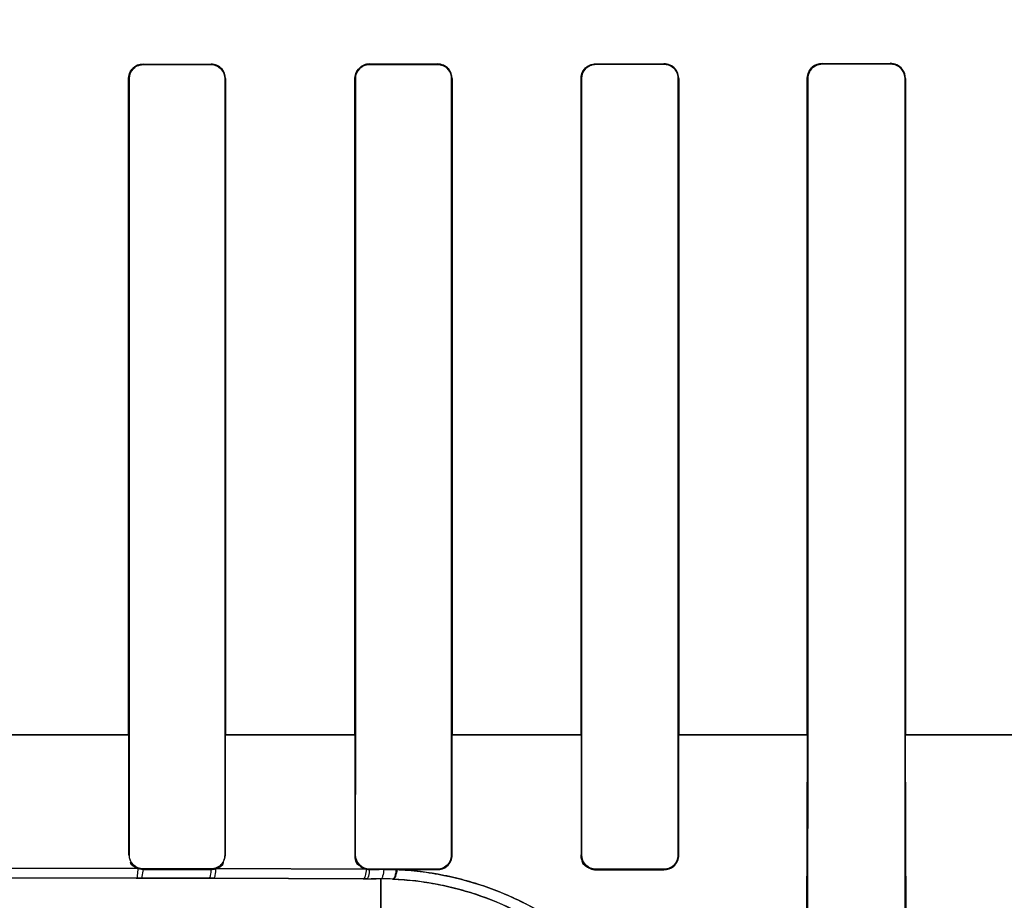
# Model space of a CAD drawing. Header units: millimetres. Extents: x 0 to 297, y 0 to 210.
# Tile 424 of 499: x 242.581 to 242.733, y 157.136 to 157.272. Entities that reach past the tile are written whole.
import ezdxf

# ---------------------------------------------------------------- set-up
doc = ezdxf.new("R2010")
doc.units = ezdxf.units.MM
doc.header["$LTSCALE"] = 16.335
doc.layers.get('0').update_dxf_attribs({"linetype": 'CONTINUOUS'})
for name, color, linetype in [('AXES_REF', 7, 'CONTINUOUS'), ('INTFCLR_1', 7, 'CONTINUOUS'), ('INTFCLR_72935', 7, 'CONTINUOUS')]:
    doc.layers.add(name, color=color, linetype=linetype)

msp = doc.modelspace()

# ---------------------------------------------------------------- linework, layer by layer
at = {"color": 7, "linetype": 'Continuous'}
for radius in [6.787079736, 6.7865, 6.743039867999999]:
    msp.add_circle((241.4889109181, 154.7114647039), radius, dxfattribs=at)
for radius, start, end in [(6.72, 278.2771290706, 261.7228709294), (6.874, 113.0826918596, 346.8308908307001)]:
    msp.add_arc((241.4889109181, 154.7114647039), radius, start, end, dxfattribs=at)
at = {"layer": 'AXES_REF', "color": 9, "linetype": 'Continuous'}
msp.add_circle((241.4889109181, 154.7114647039), 4.150003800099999, dxfattribs=at)
msp.add_arc((241.4889109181, 154.7114647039), 6.191158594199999, 94.4118118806, 85.5881881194, dxfattribs=at)
at = {"layer": 'INTFCLR_1', "color": 9, "linetype": 'Continuous'}
for p, q in [((242.6003566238, 157.2651171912), (242.6003566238, 157.2651910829)), ((242.6108566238, 157.2651964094), (242.6108566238, 157.2651222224)), ((242.6353566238, 157.2651379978), (242.6353566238, 157.2652131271)), ((242.6458566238, 157.2652221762), (242.6458566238, 157.2651465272)), ((242.6703566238, 157.2651707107), (242.6703566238, 157.2652478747)), ((242.6808566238, 157.2652609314), (242.6808566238, 157.265182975)), ((242.7053566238, 157.2652162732), (242.7053566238, 157.2652964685)), ((242.7158566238, 157.2653139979), (242.7158566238, 157.2652326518)), ((242.5981212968, 157.2629547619), (242.5981951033, 157.2629547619)), ((242.6130252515, 157.2629547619), (242.6130995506, 157.2629547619)), ((242.6331000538, 157.2629547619), (242.6331750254, 157.2629547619)), ((242.6480503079, 157.2629547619), (242.6481261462, 157.2629547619)), ((242.6680661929, 157.2629547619), (242.6681431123, 157.2629547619)), ((242.6830875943, 157.2629547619), (242.6831658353, 157.2629547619)), ((242.7030186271, 157.2629547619), (242.7030984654, 157.2629547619)), ((242.7181382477, 157.2629547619), (242.7182200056, 157.2629547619)), ((242.5780079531, 157.1614532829), (242.5981975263, 157.1614532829)), ((242.6130278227, 157.1614532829), (242.6331745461, 157.1614532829)), ((242.6480499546, 157.1614532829), (242.6681431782, 157.1614532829)), ((242.6830875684, 157.1614532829), (242.703098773, 157.1614532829)), ((242.7181405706, 157.1614532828), (242.7380433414, 157.1614532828)), ((242.5981883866, 157.142899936), (242.5981124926, 157.142899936)), ((242.6131084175, 157.142899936), (242.6130320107, 157.142899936)), ((242.6331682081, 157.142899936), (242.6330911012, 157.142899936)), ((242.6481352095, 157.142899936), (242.6480571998, 157.142899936)), ((242.6681361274, 157.142899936), (242.6680569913, 157.142899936)), ((242.6831752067, 157.142899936), (242.6830946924, 157.142899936)), ((242.5766111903, 157.1393620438), (242.5992908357, 157.1393233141)), ((242.5995482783, 157.140803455), (242.5767422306, 157.1408433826)), ((242.6003566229, 157.1406524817), (242.6001015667, 157.1393215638)), ((242.6003566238, 157.1406524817), (242.6003566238, 157.1407290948)), ((242.6108566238, 157.1407240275), (242.6108566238, 157.1406471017)), ((242.6348453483, 157.1406890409), (242.6115963, 157.140771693)), ((242.6353566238, 157.1406302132), (242.6353566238, 157.1407081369)), ((242.6458566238, 157.1406995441), (242.6458566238, 157.1406210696)), ((242.6703566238, 157.140595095), (242.6703566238, 157.140675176)), ((242.6808566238, 157.1406628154), (242.6808566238, 157.1405818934)), ((242.5992908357, 157.1393233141), (242.6001015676, 157.1393215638)), ((242.6001015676, 157.1393215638), (242.6105435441, 157.1392946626)), ((242.6105435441, 157.1392946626), (242.6112721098, 157.1392925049)), ((242.6112721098, 157.1392925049), (242.6343924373, 157.1392123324)), ((242.6343924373, 157.1392123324), (242.634905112, 157.1392102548)), ((242.634905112, 157.1392102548), (242.6363731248, 157.1392041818)), ((242.6371066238, 157.1318571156), (242.6371066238, 157.1392011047))]:
    msp.add_line(p, q, dxfattribs=at)
at = {"layer": 'INTFCLR_1', "color": 6, "linetype": 'Continuous'}
for p, q in [((242.5981212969, 157.2629547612), (242.5981212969, 157.1614547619)), ((242.5981951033, 157.2629547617), (242.5981951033, 157.1614547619)), ((242.6130252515, 157.1614547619), (242.6130252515, 157.2629547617)), ((242.6130995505, 157.1614547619), (242.6130995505, 157.2629547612)), ((242.6331000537, 157.2629547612), (242.6331000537, 157.1614547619)), ((242.6331750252, 157.2629547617), (242.6331750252, 157.1614547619)), ((242.648050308, 157.1614547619), (242.648050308, 157.2629547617)), ((242.6481261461, 157.1614547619), (242.6481261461, 157.2629547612)), ((242.6680661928, 157.2629547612), (242.6680661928, 157.1614547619)), ((242.6681431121, 157.2629547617), (242.6681431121, 157.1614547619)), ((242.6830875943, 157.1614547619), (242.6830875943, 157.2629547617)), ((242.6831658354, 157.1614547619), (242.6831658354, 157.2629547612)), ((242.7030186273, 157.2629547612), (242.7030186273, 157.1614547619)), ((242.7030984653, 157.2629547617), (242.7030984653, 157.1614547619)), ((242.7181382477, 157.1614547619), (242.7181382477, 157.2629547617)), ((242.7182200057, 157.1614547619), (242.7182200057, 157.2629547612)), ((242.5981212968, 157.161454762), (242.5981124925, 157.142899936)), ((242.5981951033, 157.161454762), (242.5981883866, 157.142899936)), ((242.6130320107, 157.142899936), (242.6130252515, 157.161454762)), ((242.6131084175, 157.142899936), (242.6130995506, 157.161454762)), ((242.6331000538, 157.161454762), (242.6330911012, 157.142899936)), ((242.6331750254, 157.161454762), (242.6331682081, 157.142899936)), ((242.6480571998, 157.142899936), (242.6480503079, 157.161454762)), ((242.6481352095, 157.142899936), (242.6481261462, 157.161454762)), ((242.6680661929, 157.161454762), (242.6680569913, 157.142899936)), ((242.6681431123, 157.161454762), (242.6681361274, 157.142899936)), ((242.6830946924, 157.142899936), (242.6830875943, 157.161454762)), ((242.6831752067, 157.142899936), (242.6831658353, 157.161454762)), ((242.7030186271, 157.1614547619), (242.7028317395, 157.0949547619)), ((242.7030984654, 157.1614547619), (242.7029884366, 157.0949547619)), ((242.7182509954, 157.0949547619), (242.7181382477, 157.1614547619)), ((242.7184126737, 157.0949547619), (242.7182200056, 157.1614547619)), ((242.6003566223, 157.1406524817), (242.599548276, 157.1408034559)), ((242.6003566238, 157.1407290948), (242.6108566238, 157.1407240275)), ((242.6108566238, 157.1406471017), (242.6003566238, 157.1406524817)), ((242.6353566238, 157.1407081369), (242.6458566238, 157.1406995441)), ((242.6375708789, 157.1406283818), (242.6360950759, 157.1406296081)), ((242.6395938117, 157.1406266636), (242.6382455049, 157.1406278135)), ((242.6458566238, 157.1406210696), (242.6395938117, 157.1406266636)), ((242.6703566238, 157.140675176), (242.6808566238, 157.1406628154)), ((242.6703566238, 157.140595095), (242.6808566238, 157.1405818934))]:
    msp.add_line(p, q, dxfattribs=at)
at = {"layer": 'INTFCLR_1', "color": 7, "linetype": 'Continuous'}
msp.add_lwpolyline([(242.6703566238, 157.140595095), (242.6702566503, 157.1405973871), (242.6701567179, 157.1406040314), (242.6700570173, 157.1406150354), (242.6699578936, 157.1406303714), (242.6698593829, 157.1406500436), (242.6697612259, 157.140674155), (242.6696634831, 157.1407027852), (242.6695665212, 157.1407359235), (242.6694705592, 157.1407735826)], dxfattribs=at)
at = {"layer": 'INTFCLR_1', "color": 6, "linetype": 'Continuous'}
for centre, radius, start, end in [((242.6108552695, 157.1429131), 0.0022659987, 270.0341582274, 289.0880984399), ((242.6353593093, 157.1429047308), 0.0022745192, 256.9404696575, 269.9323622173)]:
    msp.add_arc(centre, radius, start, end, dxfattribs=at)
at = {"layer": 'INTFCLR_1', "color": 9, "linetype": 'Continuous'}
msp.add_arc((242.6368979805, 157.0918564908), 0.0473450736, 87.4188887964, 89.747508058, dxfattribs=at)
at = {"layer": 'INTFCLR_1', "color": 6, "linetype": 'Continuous'}
for centre, major_axis, ratio, start_param, end_param in [((242.5531066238, 157.266454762), (0.3650864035, 0), 0.0034906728, -1.4410108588, -1.4119473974), ((242.5531066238, 157.266454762), (0.3860864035, 0), 0.0034906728, -1.4481068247, -1.4206549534), ((242.5531066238, 157.2664547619), (0.3650864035, 0), 0.0034906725, -1.3435565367, -1.313931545), ((242.5531066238, 157.2664547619), (0.3860864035, 0), 0.0034906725, -1.3561158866, -1.328192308), ((242.5531066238, 157.2664547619), (0.3650864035, 0), 0.0034906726, -1.2438455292, -1.2133136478), ((242.5531066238, 157.2664547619), (0.3860864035, 0), 0.0034906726, -1.2622347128, -1.2335556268), ((242.5531066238, 157.2664547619), (0.3650864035, 0), 0.0034906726, -1.140627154, -1.1087454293), ((242.5531066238, 157.2664547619), (0.3860864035, 0), 0.0034906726, -1.165444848, -1.1356558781)]:
    msp.add_ellipse(centre, major_axis=major_axis, ratio=ratio, start_param=start_param, end_param=end_param, dxfattribs=at)
for points, knots in [([(242.5981212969, 157.2629547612), (242.5981212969, 157.2634739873), (242.5985397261, 157.2646528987), (242.599735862, 157.2651907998), (242.6003566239, 157.2651910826)], [0, 0, 0, 0, 0.4554662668, 1, 1, 1, 1]), ([(242.6003566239, 157.265117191), (242.5998027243, 157.2651169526), (242.598653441, 157.2646526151), (242.5981951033, 157.2635039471), (242.5981951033, 157.2629547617)], [0, 0, 0, 0, 0.5021368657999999, 1, 1, 1, 1]), ([(242.6130995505, 157.2629547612), (242.6130995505, 157.2635251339), (242.6126229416, 157.2647167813), (242.6114304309, 157.2651967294), (242.6108566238, 157.2651964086)], [0, 0, 0, 0, 0.4984991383, 1, 1, 1, 1]), ([(242.6130252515, 157.2629547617), (242.6130252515, 157.2634564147), (242.6126212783, 157.2645993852), (242.6114604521, 157.2651225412), (242.6108566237, 157.2651222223)], [0, 0, 0, 0, 0.4537868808, 1, 1, 1, 1]), ([(242.6331000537, 157.2629547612), (242.6331000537, 157.2634725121), (242.6335152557, 157.2646614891), (242.6347236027, 157.2652126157), (242.6353566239, 157.2652131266)], [0, 0, 0, 0, 0.449916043, 1, 1, 1, 1]), ([(242.6353566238, 157.2651379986), (242.6347945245, 157.2651375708), (242.6336340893, 157.264665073), (242.6331750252, 157.263506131), (242.6331750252, 157.2629547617)], [0, 0, 0, 0, 0.5048183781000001, 1, 1, 1, 1]), ([(242.6481261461, 157.2629547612), (242.6481261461, 157.2634659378), (242.6477181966, 157.2646590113), (242.6465016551, 157.2652227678), (242.645856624, 157.2652221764)], [0, 0, 0, 0, 0.4421147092, 1, 1, 1, 1]), ([(242.648050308, 157.2629547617), (242.648050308, 157.2634573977), (242.6476468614, 157.2646124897), (242.6464719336, 157.2651470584), (242.645856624, 157.2651465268)], [0, 0, 0, 0, 0.4496067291, 1, 1, 1, 1]), ([(242.6680661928, 157.2629547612), (242.6680661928, 157.2634741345), (242.6684807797, 157.2646798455), (242.6697080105, 157.2652471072), (242.6703566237, 157.265247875)], [0, 0, 0, 0, 0.4446739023, 1, 1, 1, 1]), ([(242.6703566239, 157.2651707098), (242.6697813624, 157.2651700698), (242.6686031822, 157.2646845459), (242.6681431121, 157.2635093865), (242.6681431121, 157.2629547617)], [0, 0, 0, 0, 0.5091323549, 1, 1, 1, 1]), ([(242.6831658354, 157.2629547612), (242.6831658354, 157.2634683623), (242.6827576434, 157.264680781), (242.6815189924, 157.2652617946), (242.6808566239, 157.2652609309)], [0, 0, 0, 0, 0.4367466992, 1, 1, 1, 1]), ([(242.6830875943, 157.2629547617), (242.6830875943, 157.2634524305), (242.6826916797, 157.2646241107), (242.6814951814, 157.2651837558), (242.6808566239, 157.2651829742)], [0, 0, 0, 0, 0.4380012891, 1, 1, 1, 1]), ([(242.705356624, 157.2652964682), (242.7048032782, 157.265295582), (242.7035685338, 157.2648449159), (242.7030186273, 157.2635945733), (242.7030186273, 157.2629547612)], [0, 0, 0, 0, 0.4637660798, 1, 1, 1, 1]), ([(242.705356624, 157.2652162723), (242.7049042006, 157.2652155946), (242.7037285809, 157.2648681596), (242.7030984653, 157.2636507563), (242.7030984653, 157.2629547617)], [0, 0, 0, 0, 0.3939538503, 1, 1, 1, 1]), ([(242.7182200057, 157.2629547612), (242.7182200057, 157.2634711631), (242.7178119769, 157.26470988), (242.7165431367, 157.265315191), (242.7158566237, 157.2653139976)], [0, 0, 0, 0, 0.4292917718, 1, 1, 1, 1]), ([(242.7181382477, 157.2629547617), (242.7181382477, 157.2634558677), (242.7177416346, 157.2646523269), (242.7165169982, 157.2652337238), (242.7158566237, 157.2652326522)], [0, 0, 0, 0, 0.4314369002, 1, 1, 1, 1]), ([(242.5981883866, 157.142899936), (242.5981879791, 157.1423430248), (242.5986540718, 157.1411888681), (242.5998065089, 157.1407293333), (242.6003566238, 157.1407290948)], [0, 0, 0, 0, 0.5030696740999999, 1, 1, 1, 1]), ([(242.6108566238, 157.1407240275), (242.6113522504, 157.1407237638), (242.6124980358, 157.1411201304), (242.6130324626, 157.1422863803), (242.6130320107, 157.142899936)], [0, 0, 0, 0, 0.4468395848, 1, 1, 1, 1]), ([(242.6331682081, 157.142899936), (242.6331677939, 157.1423424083), (242.6336327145, 157.1411781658), (242.6347966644, 157.1407085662), (242.6353566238, 157.1407081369)], [0, 0, 0, 0, 0.4989120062, 1, 1, 1, 1]), ([(242.6458566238, 157.1406995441), (242.6463614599, 157.1406991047), (242.6475212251, 157.141103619), (242.6480576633, 157.1422827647), (242.6480571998, 157.142899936)], [0, 0, 0, 0, 0.4499400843, 1, 1, 1, 1]), ([(242.6458566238, 157.1406210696), (242.6463771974, 157.1406205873), (242.6475778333, 157.141037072), (242.6481358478, 157.1422586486), (242.6481352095, 157.142899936)], [0, 0, 0, 0, 0.4480514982, 1, 1, 1, 1]), ([(242.6681361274, 157.142899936), (242.6681357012, 157.1423399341), (242.668600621, 157.1411594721), (242.6697825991, 157.1406758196), (242.6703566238, 157.140675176)], [0, 0, 0, 0, 0.4938171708, 1, 1, 1, 1]), ([(242.6808566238, 157.1406628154), (242.6813765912, 157.140662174), (242.6825574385, 157.1410805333), (242.683095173, 157.1422787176), (242.6830946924, 157.142899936)], [0, 0, 0, 0, 0.4556379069, 1, 1, 1, 1]), ([(242.6808566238, 157.1405818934), (242.6813938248, 157.1405811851), (242.6826170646, 157.1410129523), (242.6831758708, 157.1422547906), (242.6831752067, 157.142899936)], [0, 0, 0, 0, 0.4543516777, 1, 1, 1, 1])]:
    msp.add_open_spline(points, degree=3, knots=knots, dxfattribs=at)
for points in [[(242.6330911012, 157.142899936), (242.6330905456, 157.1423347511), (242.6331729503, 157.14145463), (242.6337234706, 157.1413267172)], [(242.5995482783, 157.140803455), (242.5990897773, 157.1409806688), (242.5984231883, 157.1412657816), (242.5984236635, 157.1417573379)], [(242.6115963, 157.140771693), (242.6120818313, 157.1409403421), (242.6127919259, 157.141232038), (242.6127914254, 157.1417460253)]]:
    msp.add_open_spline(points, degree=3, dxfattribs=at)
at = {"layer": 'INTFCLR_1', "color": 7, "linetype": 'Continuous'}
msp.add_open_spline([(242.6680569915, 157.142899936), (242.6680553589, 157.1423189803), (242.6685392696, 157.1410963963), (242.6697629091, 157.1405948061), (242.6703566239, 157.1405950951)], degree=3, knots=[0, 0, 0, 0, 0.4945700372, 1, 1, 1, 1], dxfattribs=at)
msp.add_open_spline([(242.6694705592, 157.1407735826), (242.6689334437, 157.1409983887), (242.6682348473, 157.141426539), (242.6682354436, 157.1420088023)], degree=3, dxfattribs=at)
at = {"layer": 'INTFCLR_1', "color": 9, "linetype": 'Continuous'}
for points, knots in [([(242.599548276, 157.1408034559), (242.5995333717, 157.1404491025), (242.5994443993, 157.140069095), (242.5994394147, 157.139343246), (242.5992908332, 157.1393233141)], [0, 0, 0, 0, 0.7028960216, 1, 1, 1, 1]), ([(242.6108566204, 157.1406471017), (242.6108358, 157.1403213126), (242.6107654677, 157.1399566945), (242.6106844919, 157.1393097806), (242.610543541, 157.1392946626)], [0, 0, 0, 0, 0.6972332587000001, 1, 1, 1, 1]), ([(242.6115962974, 157.140771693), (242.6115774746, 157.1404168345), (242.6115017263, 157.1400216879), (242.6114264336, 157.1393088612), (242.6112721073, 157.1392925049)], [0, 0, 0, 0, 0.6960312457, 1, 1, 1, 1]), ([(242.6348453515, 157.1406890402), (242.6348188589, 157.140332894), (242.6347563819, 157.1398993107), (242.6345599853, 157.1392248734), (242.6343924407, 157.1392123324)], [0, 0, 0, 0, 0.6800622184, 1, 1, 1, 1]), ([(242.6353566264, 157.1406302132), (242.6353284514, 157.1402869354), (242.6352668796, 157.1398659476), (242.635067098, 157.1392222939), (242.6349051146, 157.1392102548)], [0, 0, 0, 0, 0.6795377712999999, 1, 1, 1, 1]), ([(242.6375708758, 157.1406283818), (242.6375421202, 157.1402832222), (242.63748067, 157.1398564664), (242.6372707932, 157.1392129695), (242.6371066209, 157.1392011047)], [0, 0, 0, 0, 0.6778576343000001, 1, 1, 1, 1]), ([(242.6395938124, 157.1406266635), (242.6395503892, 157.1402670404), (242.6394703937, 157.1398153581), (242.6392057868, 157.1391582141), (242.6390301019, 157.1391535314)], [0, 0, 0, 0, 0.6733216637, 1, 1, 1, 1]), ([(242.6854020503, 157.0914547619), (242.6854889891, 157.0914547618), (242.6856310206, 157.0918170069), (242.6857222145, 157.0923681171), (242.6858177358, 157.0934190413), (242.6858398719, 157.0950381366), (242.6857234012, 157.0974023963), (242.6853301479, 157.1005270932), (242.684712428, 157.1034972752), (242.683983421, 157.1061345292), (242.6830097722, 157.1091040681), (242.681387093, 157.1130178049), (242.6794882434, 157.1164888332), (242.6779822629, 157.1188328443), (242.6768660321, 157.1204614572), (242.6747083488, 157.1233198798), (242.6718800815, 157.1264100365), (242.6691067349, 157.1289044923), (242.6673956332, 157.1302946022), (242.6646883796, 157.1323443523), (242.6602780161, 157.1351157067), (242.6549316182, 157.1374934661), (242.6503957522, 157.1389407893), (242.6456750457, 157.1400692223), (242.6420348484, 157.1405143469), (242.6395938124, 157.1406266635)], [0, 0, 0, 0, 0.0034869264, 0.0118307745, 0.0253688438, 0.0441600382, 0.07750976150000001, 0.1198274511, 0.1705089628, 0.1989804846, 0.2295433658, 0.2958034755, 0.3685983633, 0.3878553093, 0.4075401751, 0.4477747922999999, 0.5314248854, 0.5750130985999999, 0.5972913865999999, 0.6198277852, 0.7111936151, 0.8054544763, 0.8536491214, 0.9019916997, 1, 1, 1, 1]), ([(242.6833043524, 157.093463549), (242.6833745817, 157.0934650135), (242.6834153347, 157.0938349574), (242.6834889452, 157.0943002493), (242.6835046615, 157.095295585), (242.6834657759, 157.0972481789), (242.6831205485, 157.1006330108), (242.6823775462, 157.1041525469), (242.6815032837, 157.1070971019), (242.6805424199, 157.1098568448), (242.6789593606, 157.1134952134), (242.6771259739, 157.1167180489), (242.6756775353, 157.1188944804), (242.6746040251, 157.1204083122), (242.6725305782, 157.1230674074), (242.6698216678, 157.1259389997), (242.6671726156, 157.128255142), (242.6655382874, 157.1295467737), (242.6629499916, 157.1314539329), (242.6587370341, 157.1340316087), (242.6536423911, 157.1362399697), (242.6493212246, 157.1375850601), (242.6448217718, 157.1386347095), (242.6413551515, 157.1390487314), (242.6390301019, 157.1391535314)], [0, 0, 0, 0, 0.0029920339, 0.0110782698, 0.024380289, 0.0429061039, 0.0957357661, 0.1679168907, 0.1961583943, 0.2264889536, 0.2923559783, 0.3648565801, 0.3840566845, 0.4037051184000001, 0.443891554, 0.5276121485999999, 0.5713225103, 0.5936852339, 0.6163225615, 0.7082527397, 0.8033240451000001, 0.8520017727, 0.9008650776, 1, 1, 1, 1])]:
    msp.add_open_spline(points, degree=3, knots=knots, dxfattribs=at)
at = {"layer": 'INTFCLR_72935', "color": 9, "linetype": 'Continuous'}
for p, q in [((242.6003566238, 157.2651910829), (242.6003566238, 157.2651171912)), ((242.6108566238, 157.2651222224), (242.6108566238, 157.2651964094)), ((242.6353566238, 157.2652131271), (242.6353566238, 157.2651379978)), ((242.6458566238, 157.2651465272), (242.6458566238, 157.2652221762)), ((242.6703566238, 157.2652478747), (242.6703566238, 157.2651707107)), ((242.6808566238, 157.265182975), (242.6808566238, 157.2652609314)), ((242.7053566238, 157.2652964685), (242.7053566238, 157.2652162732)), ((242.7158566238, 157.2652326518), (242.7158566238, 157.2653139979)), ((242.5981951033, 157.2629547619), (242.5981212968, 157.2629547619)), ((242.6130995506, 157.2629547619), (242.6130252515, 157.2629547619)), ((242.6331750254, 157.2629547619), (242.6331000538, 157.2629547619)), ((242.6481261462, 157.2629547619), (242.6480503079, 157.2629547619)), ((242.6681431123, 157.2629547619), (242.6680661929, 157.2629547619)), ((242.6831658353, 157.2629547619), (242.6830875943, 157.2629547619)), ((242.7030984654, 157.2629547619), (242.7030186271, 157.2629547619)), ((242.7182200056, 157.2629547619), (242.7181382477, 157.2629547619)), ((242.5981983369, 157.1614532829), (242.5780083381, 157.1614532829)), ((242.6331744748, 157.1614532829), (242.6130264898, 157.1614532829)), ((242.6681432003, 157.1614532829), (242.6480501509, 157.1614532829)), ((242.70309961, 157.1614532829), (242.6830874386, 157.1614532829)), ((242.7380430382, 157.1614532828), (242.7181413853, 157.1614532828)), ((242.5981124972, 157.1429047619), (242.5981883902, 157.1429047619)), ((242.6130320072, 157.1429047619), (242.6131084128, 157.1429047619)), ((242.633091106, 157.1429047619), (242.6331682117, 157.1429047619)), ((242.6480571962, 157.1429047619), (242.6481352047, 157.1429047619)), ((242.6680569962, 157.1429047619), (242.6681361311, 157.1429047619)), ((242.6830946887, 157.1429047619), (242.6831752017, 157.1429047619)), ((242.5993034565, 157.1393232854), (242.5765999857, 157.1393620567)), ((242.5767309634, 157.1408433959), (242.5995609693, 157.1408034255)), ((242.6003566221, 157.1406573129), (242.6001013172, 157.1393215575)), ((242.6003566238, 157.1407339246), (242.6003566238, 157.1406573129)), ((242.6108566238, 157.1406519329), (242.6108566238, 157.1407288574)), ((242.6115823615, 157.1407717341), (242.6348670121, 157.1406889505)), ((242.6353566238, 157.1407129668), (242.6353566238, 157.1406350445)), ((242.6458566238, 157.140625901), (242.6458566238, 157.1407043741)), ((242.6703566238, 157.140680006), (242.6703566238, 157.1405999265)), ((242.6808566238, 157.140586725), (242.6808566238, 157.1406676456)), ((242.6001013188, 157.1393215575), (242.5993034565, 157.1393232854)), ((242.6105432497, 157.1392946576), (242.6001013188, 157.1393215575)), ((242.6112582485, 157.1392925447), (242.6105432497, 157.1392946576)), ((242.6344139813, 157.1392122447), (242.6112582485, 157.1392925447)), ((242.6349047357, 157.1392102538), (242.6344139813, 157.1392122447)), ((242.6371066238, 157.1392011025), (242.635639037, 157.1392072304)), ((242.6371066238, 157.1392011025), (242.6371066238, 157.1318571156))]:
    msp.add_line(p, q, dxfattribs=at)
at = {"layer": 'INTFCLR_72935', "color": 6, "linetype": 'Continuous'}
for p, q in [((242.5981212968, 157.1614547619), (242.5981212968, 157.2629547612)), ((242.5981951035, 157.1614547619), (242.5981951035, 157.2629547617)), ((242.6130252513, 157.2629547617), (242.6130252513, 157.1614547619)), ((242.6130995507, 157.2629547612), (242.6130995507, 157.1614547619)), ((242.633100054, 157.1614547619), (242.633100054, 157.2629547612)), ((242.6331750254, 157.1614547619), (242.6331750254, 157.2629547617)), ((242.6480503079, 157.2629547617), (242.6480503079, 157.1614547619)), ((242.6481261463, 157.2629547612), (242.6481261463, 157.1614547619)), ((242.6680661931, 157.1614547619), (242.6680661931, 157.2629547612)), ((242.6681431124, 157.1614547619), (242.6681431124, 157.2629547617)), ((242.6830875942, 157.2629547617), (242.6830875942, 157.1614547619)), ((242.6831658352, 157.2629547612), (242.6831658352, 157.1614547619)), ((242.7030186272, 157.1614547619), (242.7030186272, 157.2629547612)), ((242.7030984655, 157.1614547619), (242.7030984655, 157.2629547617)), ((242.7181382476, 157.2629547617), (242.7181382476, 157.1614547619)), ((242.7182200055, 157.2629547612), (242.7182200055, 157.1614547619)), ((242.5981212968, 157.1614547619), (242.5981124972, 157.1429047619)), ((242.5981883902, 157.1429047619), (242.5981951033, 157.1614547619)), ((242.6130252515, 157.1614547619), (242.6130320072, 157.1429047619)), ((242.6131084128, 157.1429047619), (242.6130995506, 157.1614547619)), ((242.6331000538, 157.1614547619), (242.633091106, 157.1429047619)), ((242.6331682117, 157.1429047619), (242.6331750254, 157.1614547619)), ((242.6480503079, 157.1614547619), (242.6480571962, 157.1429047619)), ((242.6481352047, 157.1429047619), (242.6481261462, 157.1614547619)), ((242.6680661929, 157.1614547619), (242.6680569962, 157.1429047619)), ((242.6681361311, 157.1429047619), (242.6681431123, 157.1614547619)), ((242.6830875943, 157.1614547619), (242.6830946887, 157.1429047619)), ((242.6831752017, 157.1429047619), (242.6831658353, 157.1614547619)), ((242.7030186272, 157.1614547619), (242.7028317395, 157.0949547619)), ((242.7029884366, 157.0949547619), (242.7030984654, 157.1614547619)), ((242.7181382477, 157.1614547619), (242.7182509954, 157.0949547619)), ((242.7184126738, 157.0949547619), (242.7182200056, 157.1614547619)), ((242.5995609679, 157.140803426), (242.6003566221, 157.1406573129)), ((242.6108566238, 157.1407288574), (242.6003566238, 157.1407339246)), ((242.6003566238, 157.1406573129), (242.6108566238, 157.1406519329)), ((242.6458566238, 157.1407043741), (242.6353566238, 157.1407129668)), ((242.6353566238, 157.1406350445), (242.6368334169, 157.1406338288)), ((242.6375712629, 157.1406332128), (242.6394840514, 157.1406315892)), ((242.6394840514, 157.1406315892), (242.6458566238, 157.140625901)), ((242.6808566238, 157.1406676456), (242.6703566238, 157.140680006)), ((242.6703566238, 157.1405999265), (242.6808566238, 157.140586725))]:
    msp.add_line(p, q, dxfattribs=at)
at = {"layer": 'INTFCLR_72935', "color": 7, "linetype": 'Continuous'}
msp.add_lwpolyline([(242.6694699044, 157.1407786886), (242.669564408, 157.1407415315), (242.6696605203, 157.1407085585), (242.6697580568, 157.1406798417), (242.6698570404, 157.1406553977), (242.669957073, 157.1406353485), (242.6700573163, 157.1406198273), (242.6701573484, 157.1406088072), (242.6702571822, 157.1406021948), (242.6703566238, 157.1405999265)], dxfattribs=at)
at = {"layer": 'INTFCLR_72935', "color": 6, "linetype": 'Continuous'}
for centre, radius, start, end in [((242.6108554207, 157.1429173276), 0.002265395, 270.0305134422, 288.7167080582), ((242.6353592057, 157.1429089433), 0.0022739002, 257.499138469, 269.9348881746)]:
    msp.add_arc(centre, radius, start, end, dxfattribs=at)
at = {"layer": 'INTFCLR_72935', "color": 9, "linetype": 'Continuous'}
msp.add_arc((242.6368980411, 157.0918570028), 0.0473445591, 87.54559419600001, 89.7475738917, dxfattribs=at)
at = {"layer": 'INTFCLR_72935', "color": 6, "linetype": 'Continuous'}
for centre, major_axis, ratio, start_param, end_param in [((242.5531066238, 157.266454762), (0.3650864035, 0), 0.0034906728, -1.4410108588, -1.4119473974), ((242.5531066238, 157.266454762), (0.3860864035, 0), 0.0034906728, -1.4481068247, -1.4206549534), ((242.5531066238, 157.2664547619), (0.3650864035, 0), 0.0034906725, -1.3435565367, -1.313931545), ((242.5531066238, 157.2664547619), (0.3860864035, 0), 0.0034906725, -1.3561158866, -1.328192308), ((242.5531066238, 157.2664547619), (0.3650864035, 0), 0.0034906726, -1.2438455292, -1.2133136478), ((242.5531066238, 157.2664547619), (0.3860864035, 0), 0.0034906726, -1.2622347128, -1.2335556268), ((242.5531066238, 157.2664547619), (0.3650864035, 0), 0.0034906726, -1.140627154, -1.1087454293), ((242.5531066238, 157.2664547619), (0.3860864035, 0), 0.0034906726, -1.165444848, -1.1356558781)]:
    msp.add_ellipse(centre, major_axis=major_axis, ratio=ratio, start_param=start_param, end_param=end_param, dxfattribs=at)
for points, knots in [([(242.6003566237, 157.2651910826), (242.5997745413, 157.2651908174), (242.5985844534, 157.2646996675), (242.5981212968, 157.2635134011), (242.5981212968, 157.2629547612)], [0, 0, 0, 0, 0.5102753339, 1, 1, 1, 1]), ([(242.5981951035, 157.2629547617), (242.5981951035, 157.2634570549), (242.598599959, 157.2645970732), (242.5997565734, 157.2651169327), (242.6003566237, 157.265117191)], [0, 0, 0, 0, 0.4556593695, 1, 1, 1, 1]), ([(242.6130995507, 157.2629547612), (242.6130995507, 157.2634733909), (242.6126819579, 157.2646554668), (242.611481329, 157.2651967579), (242.610856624, 157.2651964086)], [0, 0, 0, 0, 0.4536114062, 1, 1, 1, 1]), ([(242.610856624, 157.2651222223), (242.6114197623, 157.2651225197), (242.6125741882, 157.2646486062), (242.6130252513, 157.2634978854), (242.6130252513, 157.2629547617)], [0, 0, 0, 0, 0.5090461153, 1, 1, 1, 1]), ([(242.6353566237, 157.2652131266), (242.6347705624, 157.2652126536), (242.6335694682, 157.2647184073), (242.633100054, 157.2635204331), (242.633100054, 157.2629547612)], [0, 0, 0, 0, 0.508851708, 1, 1, 1, 1]), ([(242.6331750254, 157.2629547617), (242.6331750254, 157.2634559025), (242.6335770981, 157.264605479), (242.6347452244, 157.2651375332), (242.6353566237, 157.2651379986)], [0, 0, 0, 0, 0.4504473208, 1, 1, 1, 1]), ([(242.6481261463, 157.2629547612), (242.6481261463, 157.2634739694), (242.6477096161, 157.2646688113), (242.6464939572, 157.2652227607), (242.6458566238, 157.2652221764)], [0, 0, 0, 0, 0.4489316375, 1, 1, 1, 1]), ([(242.6458566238, 157.2651465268), (242.6464297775, 157.2651470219), (242.6475981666, 157.2646637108), (242.6480503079, 157.2635004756), (242.6480503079, 157.2629547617)], [0, 0, 0, 0, 0.5122624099, 1, 1, 1, 1]), ([(242.6680661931, 157.2629547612), (242.6680661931, 157.263467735), (242.6684740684, 157.264671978), (242.6697019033, 157.2652471), (242.6703566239, 157.265247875)], [0, 0, 0, 0, 0.4393046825, 1, 1, 1, 1]), ([(242.6681431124, 157.2629547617), (242.6681431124, 157.2634579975), (242.6685452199, 157.2646234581), (242.6697310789, 157.2651700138), (242.6703566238, 157.2651707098)], [0, 0, 0, 0, 0.4458223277, 1, 1, 1, 1]), ([(242.6831658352, 157.2629547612), (242.6831658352, 157.2634760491), (242.6827496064, 157.2646902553), (242.6815116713, 157.265261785), (242.6808566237, 157.2652609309)], [0, 0, 0, 0, 0.44314542, 1, 1, 1, 1]), ([(242.6808566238, 157.2651829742), (242.6813074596, 157.265183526), (242.6824698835, 157.264839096), (242.6830875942, 157.2636376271), (242.6830875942, 157.2629547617)], [0, 0, 0, 0, 0.3976674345, 1, 1, 1, 1]), ([(242.7030186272, 157.2629547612), (242.7030186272, 157.263470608), (242.7034265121, 157.2646983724), (242.704680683, 157.2652953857), (242.7053566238, 157.2652964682)], [0, 0, 0, 0, 0.4328341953, 1, 1, 1, 1]), ([(242.7030984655, 157.2629547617), (242.7030984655, 157.2634596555), (242.7034992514, 157.2646470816), (242.7047101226, 157.2652153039), (242.7053566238, 157.2652162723)], [0, 0, 0, 0, 0.4385058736, 1, 1, 1, 1]), ([(242.7182200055, 157.2629547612), (242.7182200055, 157.2634771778), (242.7178059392, 157.2647174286), (242.7165374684, 157.2653151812), (242.7158566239, 157.2653139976)], [0, 0, 0, 0, 0.434166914, 1, 1, 1, 1]), ([(242.7158566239, 157.2652326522), (242.716325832, 157.2652334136), (242.7175164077, 157.2648730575), (242.7181382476, 157.2636453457), (242.7181382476, 157.2629547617)], [0, 0, 0, 0, 0.4045625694, 1, 1, 1, 1]), ([(242.6003566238, 157.1407339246), (242.5998120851, 157.1407341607), (242.5986606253, 157.1411871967), (242.5981879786, 157.1423422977), (242.5981883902, 157.1429047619)], [0, 0, 0, 0, 0.4919035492, 1, 1, 1, 1]), ([(242.6130320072, 157.1429047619), (242.6130323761, 157.1424036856), (242.612630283, 157.1412567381), (242.6114649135, 157.1407285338), (242.6108566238, 157.1407288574)], [0, 0, 0, 0, 0.4516781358, 1, 1, 1, 1]), ([(242.633091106, 157.1429047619), (242.6330905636, 157.1423528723), (242.6334921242, 157.1413108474), (242.6344268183, 157.1407866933), (242.6348670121, 157.1406889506)], [0, 0, 0, 0, 0.5503462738, 1, 1, 1, 1]), ([(242.6353566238, 157.1407129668), (242.6348176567, 157.1407133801), (242.6336574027, 157.1411585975), (242.6331677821, 157.1423263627), (242.6331682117, 157.1429047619)], [0, 0, 0, 0, 0.4823548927, 1, 1, 1, 1]), ([(242.6480571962, 157.1429047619), (242.6480575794, 157.1423944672), (242.6476469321, 157.1412336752), (242.6464685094, 157.1407038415), (242.6458566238, 157.1407043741)], [0, 0, 0, 0, 0.4547350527, 1, 1, 1, 1]), ([(242.6458566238, 157.140625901), (242.6463831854, 157.1406254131), (242.6475850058, 157.1410485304), (242.648135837, 157.1422692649), (242.6481352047, 157.1429047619)], [0, 0, 0, 0, 0.4531282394, 1, 1, 1, 1]), ([(242.6703566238, 157.140680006), (242.6697964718, 157.1406806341), (242.6686168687, 157.1411480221), (242.6681356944, 157.1423308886), (242.6681361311, 157.1429047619)], [0, 0, 0, 0, 0.4939502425, 1, 1, 1, 1]), ([(242.6830946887, 157.1429047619), (242.683095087, 157.1423897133), (242.6826817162, 157.1412100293), (242.6814826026, 157.1406668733), (242.6808566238, 157.1406676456)], [0, 0, 0, 0, 0.4513900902, 1, 1, 1, 1]), ([(242.6808566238, 157.140586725), (242.6813985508, 157.1405860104), (242.682622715, 157.1410230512), (242.6831758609, 157.1422642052), (242.6831752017, 157.1429047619)], [0, 0, 0, 0, 0.4582956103, 1, 1, 1, 1])]:
    msp.add_open_spline(points, degree=3, knots=knots, dxfattribs=at)
at = {"layer": 'INTFCLR_72935', "color": 7, "linetype": 'Continuous'}
msp.add_open_spline([(242.6703566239, 157.1405999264), (242.6697688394, 157.1406003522), (242.6685468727, 157.1410939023), (242.6680540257, 157.1423178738), (242.6680569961, 157.1429047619)], degree=3, knots=[0, 0, 0, 0, 0.5003784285, 1, 1, 1, 1], dxfattribs=at)
msp.add_open_spline([(242.6680569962, 157.1429047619), (242.6680564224, 157.1423432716), (242.668153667, 157.1415533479), (242.6686715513, 157.1413363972)], degree=3, dxfattribs=at)
at = {"layer": 'INTFCLR_72935', "color": 6, "linetype": 'Continuous'}
for points in [[(242.5995609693, 157.1408034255), (242.5990889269, 157.1409825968), (242.5984086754, 157.1412822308), (242.5984091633, 157.1417871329)], [(242.6115823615, 157.1407717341), (242.6120757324, 157.1409394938), (242.6127960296, 157.1412366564), (242.6127955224, 157.1417577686)]]:
    msp.add_open_spline(points, degree=3, dxfattribs=at)
at = {"layer": 'INTFCLR_72935', "color": 9, "linetype": 'Continuous'}
for points, knots in [([(242.5995609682, 157.1408034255), (242.5995460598, 157.1404490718), (242.5994571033, 157.1400690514), (242.5994520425, 157.1393432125), (242.5993034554, 157.1393232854)], [0, 0, 0, 0, 0.7028894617, 1, 1, 1, 1]), ([(242.6108566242, 157.1406519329), (242.6108358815, 157.140325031), (242.6107653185, 157.1399592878), (242.6106846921, 157.1393098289), (242.6105432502, 157.1392946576)], [0, 0, 0, 0, 0.6972127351, 1, 1, 1, 1]), ([(242.6115823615, 157.1407717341), (242.6115635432, 157.1404168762), (242.6114877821, 157.1400217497), (242.6114125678, 157.1393089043), (242.6112582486, 157.1392925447)], [0, 0, 0, 0, 0.6960398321, 1, 1, 1, 1]), ([(242.6348670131, 157.1406889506), (242.6348405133, 157.1403328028), (242.634778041, 157.1398991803), (242.6345815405, 157.1392247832), (242.6344139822, 157.1392122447)], [0, 0, 0, 0, 0.6800460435, 1, 1, 1, 1]), ([(242.6353566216, 157.1406350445), (242.6353285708, 157.1402906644), (242.6352669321, 157.139868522), (242.6350672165, 157.1392223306), (242.6349047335, 157.1392102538)], [0, 0, 0, 0, 0.6795542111, 1, 1, 1, 1]), ([(242.6375712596, 157.1406332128), (242.6375426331, 157.1402869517), (242.6374811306, 157.1398590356), (242.6372712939, 157.139213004), (242.6371066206, 157.1392011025)], [0, 0, 0, 0, 0.6778765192, 1, 1, 1, 1]), ([(242.6394840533, 157.1406315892), (242.6394415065, 157.1402721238), (242.6393625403, 157.1398211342), (242.6391008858, 157.1391632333), (242.6389255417, 157.1391581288)], [0, 0, 0, 0, 0.6735752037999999, 1, 1, 1, 1]), ([(242.6394840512, 157.1406315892), (242.6407270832, 157.1405770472), (242.6425862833, 157.1404240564), (242.6450416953, 157.1400784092), (242.6486233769, 157.1394339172), (242.6538116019, 157.137989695), (242.6587004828, 157.1358181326), (242.6617622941, 157.1341119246), (242.6637280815, 157.1329245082), (242.6669559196, 157.1307337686), (242.6711096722, 157.1272482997), (242.6743479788, 157.1237154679), (242.6762521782, 157.1212746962), (242.6774200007, 157.1196774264), (242.6792396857, 157.1169408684), (242.68137582, 157.1130395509), (242.6830035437, 157.1091236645), (242.6839782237, 157.1061488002), (242.6847095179, 157.1035102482), (242.6853263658, 157.1005444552), (242.6856985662, 157.0976082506), (242.6858271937, 157.0953485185), (242.6858343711, 157.0937699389), (242.6857440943, 157.0925239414), (242.6856463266, 157.0918885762), (242.6855007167, 157.0914547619), (242.6854020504, 157.0914547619)], [0, 0, 0, 0, 0.0498301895, 0.0746148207, 0.09928735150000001, 0.1955557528, 0.2894286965, 0.3127158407, 0.3359168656, 0.3813845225, 0.46883382, 0.5523957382, 0.5727449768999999, 0.5928031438, 0.631626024, 0.7042901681, 0.770539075, 0.801143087, 0.8296171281, 0.8801686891, 0.922257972, 0.9481821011, 0.9704293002, 0.9863316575, 0.9960485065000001, 1, 1, 1, 1]), ([(242.6389255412, 157.1391581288), (242.6401096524, 157.1391073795), (242.641880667, 157.1389646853), (242.6442202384, 157.1386429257), (242.6476314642, 157.1380435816), (242.6525721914, 157.1367024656), (242.657236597, 157.1346823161), (242.6601607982, 157.1330956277), (242.6620356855, 157.1319915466), (242.6651139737, 157.1299571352), (242.6690814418, 157.1267205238), (242.6721861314, 157.1234342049), (242.6740150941, 157.1211636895), (242.6751368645, 157.1196801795), (242.6768854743, 157.1171389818), (242.6789491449, 157.1135156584), (242.6805354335, 157.109874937), (242.6814990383, 157.1071104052), (242.6822273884, 157.1046600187), (242.6828604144, 157.1019055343), (242.6832690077, 157.0991799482), (242.6834546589, 157.0970771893), (242.6835031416, 157.0956226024), (242.6835027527, 157.0944433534), (242.6834171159, 157.0939036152), (242.6833852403, 157.0934652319), (242.6833043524, 157.093463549)], [0, 0, 0, 0, 0.05040574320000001, 0.0754712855, 0.1004187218, 0.1976851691, 0.2923598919, 0.3158116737, 0.3391623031, 0.3848763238, 0.4726254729, 0.5562534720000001, 0.5765842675, 0.5966112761, 0.6353401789, 0.7077058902, 0.773558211, 0.8039280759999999, 0.8321718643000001, 0.8822585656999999, 0.9239026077, 0.949521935, 0.9714736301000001, 0.9871107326, 0.9965591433, 1, 1, 1, 1])]:
    msp.add_open_spline(points, degree=3, knots=knots, dxfattribs=at)

doc.saveas('drawing.dxf')
